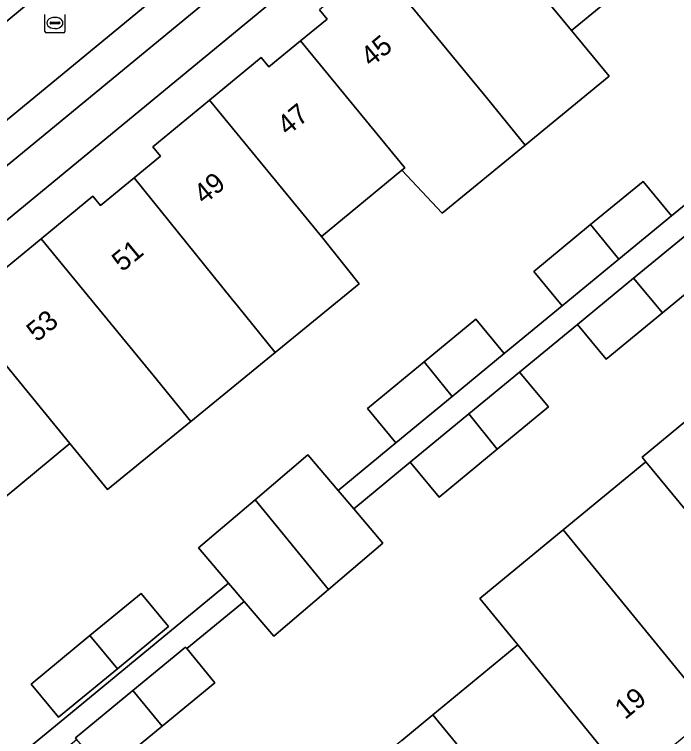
# Model space of a CAD drawing. Extents: x 161771 to 163125, y 382475 to 383179.
# Drawn here: x 161980.6 to 162013.74, y 383001.03 to 383037.19 of the extents above; entities that cross this region are included whole.
import ezdxf

# ---------------------------------------------------------------- set-up
doc = ezdxf.new("R2010")
doc.units = 0
for name, color, linetype in [('IMGEO_Erf', 7, 'Continuous'), ('IMGEO_Groenvoorziening', 7, 'Continuous'), ('IMGEO_Pand', 7, 'Continuous'), ('IMGEO_Pand_nummerreeks', 7, 'Continuous'), ('IMGEO_Parkeervlak_open', 7, 'Continuous'), ('IMGEO_Rijbaan_lokaal_open', 7, 'Continuous'), ('IMGEO_Rioolput', 7, 'Continuous'), ('IMGEO_Voetpad_open', 7, 'Continuous')]:
    doc.layers.add(name, color=color, linetype=linetype)

msp = doc.modelspace()

# ---------------------------------------------------------------- linework, layer by layer
at = {"layer": 'IMGEO_Erf'}
for points in [[(162000, 383043.194), (161958.418, 383008.932)], [(162014.764, 383037.237), (162012.642, 383039.818), (162008.483, 383036.39), (162010.366, 383034.1), (162006.175, 383030.653), (162002.017, 383027.234), (162000, 383029.399), (161995.966, 383026.074), (161997.857, 383023.712), (161993.649, 383020.27), (161989.429, 383016.818), (161985.258, 383013.406), (161983.38, 383015.701), (161979.244, 383012.292), (161975.045, 383008.831), (161970.879, 383005.397), (161966.727, 383001.975), (161964.33, 383000)], [(161979.091, 383023.621), (161981.933, 383025.962), (161984.526, 383028.098), (161984.909, 383027.624), (161986.59, 383029.007), (161987.912, 383030.096), (161987.524, 383030.566), (161990.371, 383032.908), (161992.952, 383035.03), (161993.337, 383034.57), (161994.916, 383035.869), (161996.248, 383036.964), (161995.866, 383037.427)], [(161964.215, 382986.434), (161983.402, 383002.194), (161991.319, 383008.72), (161989.82, 383010.48), (161992.645, 383012.884), (161995.29, 383015.137), (161996.811, 383013.351), (161999.688, 383015.737), (161998.268, 383017.459), (162001.105, 383019.797), (162003.701, 383021.938), (162005.121, 383020.215), (162008.018, 383022.603), (162006.598, 383024.326), (162009.438, 383026.667), (162012.067, 383028.834), (162013.487, 383027.111), (162024.656, 383036.24)], [(162000, 383000.845), (162001.548, 383002.12), (162005.807, 383005.631), (162003.899, 383007.946), (162008.075, 383011.387), (162012.211, 383014.796), (162012.02, 383015.027), (162016.179, 383018.455), (162016.408, 383018.167), (162020.561, 383021.604), (162022.438, 383019.336), (162026.597, 383022.764), (162030.749, 383026.186), (162034.955, 383029.652)], [(162015.694, 383024.435), (162013.04, 383022.247), (162010.225, 383019.926), (162008.784, 383021.674), (162005.887, 383019.286), (162007.328, 383017.538), (162004.772, 383015.431), (162001.854, 383013.026), (162000.413, 383014.774), (161997.585, 383012.442), (161999.05, 383010.721), (161996.318, 383008.395), (161993.58, 383006.064), (161992.098, 383007.804), (161989.228, 383005.438), (161990.636, 383003.73), (161987.992, 383001.551), (161985.124, 382999.187)]]:
    msp.add_lwpolyline(points, dxfattribs=at)
msp.add_lwpolyline([(161988.319, 383006.54), (161985.758, 383004.429), (161982.808, 383001.997), (161981.436, 383003.662), (161984.382, 383006.09), (161986.947, 383008.205)], close=True, dxfattribs=at)
at = {"layer": 'IMGEO_Groenvoorziening'}
msp.add_lwpolyline([(161978.945, 383038.389), (161977.977, 383037.149), (161975.278, 383034.337), (161976.018, 383033.407), (161985.194, 383040.986), (162001.395, 383054.34)], dxfattribs=at)
at = {"layer": 'IMGEO_Pand'}
for points in [[(162012.642, 383039.818), (162007.036, 383046.635), (162004.201, 383044.299), (162004.583, 383043.836), (162003.25, 383042.738), (162008.483, 383036.39)], [(162006.175, 383030.653), (162010.366, 383034.1), (162008.483, 383036.39), (162003.25, 383042.738), (162001.674, 383041.439), (162001.29, 383041.901), (162000, 383040.837), (161998.709, 383039.772), (162000, 383038.195), (162004.3, 383032.943)], [(162006.175, 383030.653), (162004.3, 383032.943), (162000, 383038.195), (161998.709, 383039.772), (161995.866, 383037.427), (161996.248, 383036.964), (161994.916, 383035.869), (162000.141, 383029.515), (162000, 383029.399), (162002.017, 383027.234)], [(161995.966, 383026.074), (162000, 383029.399), (162000.141, 383029.515), (161994.916, 383035.869), (161993.337, 383034.57), (161992.952, 383035.03), (161990.371, 383032.908)], [(161990.371, 383032.908), (161987.524, 383030.566), (161987.912, 383030.096), (161986.59, 383029.007), (161991.457, 383022.983), (161991.76, 383022.608), (161993.649, 383020.27), (161997.857, 383023.712), (161995.966, 383026.074)], [(161986.59, 383029.007), (161984.909, 383027.624), (161984.526, 383028.098), (161981.933, 383025.962), (161987.539, 383019.128), (161989.429, 383016.818), (161993.649, 383020.27), (161991.76, 383022.608), (161991.457, 383022.983)], [(162009.438, 383026.667), (162010.853, 383024.94), (162013.487, 383027.111), (162012.067, 383028.834)], [(162010.853, 383024.94), (162009.438, 383026.667), (162006.598, 383024.326), (162008.018, 383022.603)], [(162014.253, 383026.182), (162011.597, 383023.993), (162013.04, 383022.247), (162015.694, 383024.435)], [(161981.933, 383025.962), (161979.091, 383023.621), (161979.48, 383023.151), (161978.169, 383022.07), (161983.38, 383015.701), (161985.258, 383013.406), (161989.429, 383016.818), (161987.539, 383019.128)], [(162013.04, 383022.247), (162011.597, 383023.993), (162008.784, 383021.674), (162010.225, 383019.926)], [(161979.244, 383012.292), (161983.38, 383015.701), (161978.169, 383022.07), (161976.572, 383020.753), (161976.175, 383021.217), (161973.604, 383019.1)], [(162005.121, 383020.215), (162003.701, 383021.938), (162001.105, 383019.797), (162002.519, 383018.07)], [(162001.105, 383019.797), (161998.268, 383017.459), (161999.688, 383015.737), (162002.519, 383018.07)], [(162005.887, 383019.286), (162003.339, 383017.186), (162004.772, 383015.431), (162007.328, 383017.538)], [(162012.211, 383014.796), (162019.358, 383006.121), (162020.686, 383007.211), (162021.066, 383006.747), (162023.908, 383009.09), (162016.408, 383018.167), (162016.179, 383018.455), (162012.02, 383015.027)], [(162004.772, 383015.431), (162003.339, 383017.186), (162000.413, 383014.774), (162001.854, 383013.026)], [(161997.585, 383012.442), (161996.811, 383013.351), (161995.29, 383015.137), (161992.645, 383012.884), (161996.318, 383008.395), (161999.05, 383010.721)], [(162008.075, 383011.387), (162015.563, 383002.219), (162018.154, 383004.356), (162017.765, 383004.813), (162019.358, 383006.121), (162012.211, 383014.796)], [(161992.645, 383012.884), (161989.82, 383010.48), (161991.319, 383008.72), (161992.098, 383007.804), (161993.58, 383006.064), (161996.318, 383008.395)], [(162008.075, 383011.387), (162003.899, 383007.946), (162005.807, 383005.631), (162010.369, 383000), (162010.994, 382999.229), (162011.929, 383000), (162012.347, 383000.345), (162012.631, 383000), (162012.728, 382999.882), (162012.871, 383000), (162015.563, 383002.219)], [(161984.382, 383006.09), (161985.758, 383004.429), (161988.319, 383006.54), (161986.947, 383008.205)], [(161985.758, 383004.429), (161984.382, 383006.09), (161981.436, 383003.662), (161982.808, 383001.997)], [(162007.154, 382995.287), (162009.728, 382997.408), (162009.346, 382997.871), (162010.994, 382999.229), (162010.369, 383000), (162005.807, 383005.631), (162001.548, 383002.12), (162003.287, 383000)], [(161989.228, 383005.438), (161989.166, 383005.513), (161986.522, 383003.334), (161987.992, 383001.551), (161990.636, 383003.73)], [(161987.992, 383001.551), (161986.522, 383003.334), (161983.654, 383000.97), (161983.716, 383000.895), (161985.124, 382999.187)], [(162007.154, 382995.287), (162003.287, 383000), (162001.548, 383002.12), (162000, 383000.845), (161998.975, 383000), (161997.358, 382998.667), (162000, 382995.479), (162002.613, 382992.326), (162003.929, 382993.406), (162004.309, 382992.942)]]:
    msp.add_lwpolyline(points, close=True, dxfattribs=at)
at = {"layer": 'IMGEO_Parkeervlak_open'}
for points in [[(162014.364, 383060.022), (162000, 383048.208), (161988.094, 383038.411), (161972.581, 383025.628), (161963.107, 383017.828), (161958.818, 383014.267), (161954.449, 383010.709)], [(161957.739, 383011.105), (161963.694, 383016.025), (162000, 383045.919), (162013.207, 383056.799)]]:
    msp.add_lwpolyline(points, dxfattribs=at)
at = {"layer": 'IMGEO_Rijbaan_lokaal_open'}
for points in [[(161954.28, 383010.571), (161954.449, 383010.709), (161958.818, 383014.267), (161963.107, 383017.828), (161972.581, 383025.628), (161988.094, 383038.411), (162000, 383048.208), (162014.364, 383060.022), (162015.295, 383060.796), (162011.776, 383064.583), (162007.115, 383060.775), (162007.142, 383060.681)], [(162006.502, 383058.56), (162002.116, 383054.935), (162001.395, 383054.34), (161985.194, 383040.986), (161976.018, 383033.407), (161958.887, 383019.257), (161954.865, 383016.001)]]:
    msp.add_lwpolyline(points, dxfattribs=at)
at = {"layer": 'IMGEO_Rioolput'}
for p, q in [((161982.128, 383036.341), (161982.128, 383037.193)), ((161982.616, 383037.047), (161982.641, 383037.047)), ((161983.129, 383037.193), (161983.129, 383036.341)), ((161982.387, 383036.761), (161982.387, 383036.773)), ((161982.825, 383036.724), (161982.427, 383036.724)), ((161982.43, 383036.81), (161982.828, 383036.81)), ((161982.871, 383036.773), (161982.871, 383036.761)), ((161982.639, 383036.487), (161982.614, 383036.487)), ((161983.055, 383036.267), (161982.203, 383036.267))]:
    msp.add_line(p, q, dxfattribs=at)
for points in [[(161982.128, 383036.341), (161982.128, 383037.193)], [(161983.129, 383037.193), (161983.129, 383036.341)], [(161983.055, 383036.267), (161982.203, 383036.267)]]:
    msp.add_lwpolyline(points, dxfattribs=at)
for centre, radius, start, end in [((161982.427, 383036.77), 0.0403, 85.8775, 175.7526), ((161982.424, 383036.76), 0.0366, 178.938, 274.7102), ((161982.828, 383036.767), 0.043, 264.8664, 352.4533), ((161982.832, 383036.772), 0.0386, 1.7309, 96.639), ((161982.205, 383036.343), 0.0765, 181.552, 268.448), ((161982.205, 383036.343), 0.0765, 181.552, 268.448), ((161983.053, 383036.343), 0.0765, 271.552, 358.448), ((161983.053, 383036.343), 0.0765, 271.552, 358.448)]:
    msp.add_arc(centre, radius, start, end, dxfattribs=at)
for centre, major_axis, ratio, start_param, end_param in [((161982.615, 383036.767), (-0.387, 0.002), 0.722429, 4.712389, 7.853982), ((161982.64, 383036.767), (-0.39, 0.002), 0.717154, 1.570796, 4.712389)]:
    msp.add_ellipse(centre, major_axis=major_axis, ratio=ratio, start_param=start_param, end_param=end_param, dxfattribs=at)
at = {"layer": 'IMGEO_Voetpad_open'}
for points in [[(161962.457, 382984.99), (161960.667, 382989.551), (161958.463, 382995.164), (161956.559, 383000), (161956.028, 383001.349), (161954.345, 383005.756), (161958.418, 383008.932), (162000, 383043.194), (162019.717, 383059.44), (162017.605, 383062.003)], [(162013.207, 383056.799), (162000, 383045.919), (161963.694, 383016.025), (161957.739, 383011.105)], [(162024.656, 383036.24), (162013.487, 383027.111), (162010.853, 383024.94), (162008.018, 383022.603), (162005.121, 383020.215), (162002.519, 383018.07), (161999.688, 383015.737), (161996.811, 383013.351), (161997.585, 383012.442), (162000.413, 383014.774), (162003.339, 383017.186), (162005.887, 383019.286), (162008.784, 383021.674), (162011.597, 383023.993), (162014.253, 383026.182)]]:
    msp.add_lwpolyline(points, dxfattribs=at)
msp.add_lwpolyline([(161978.222, 382996.492), (161980.872, 382998.677), (161980.934, 382998.602), (161983.716, 383000.895), (161983.654, 383000.97), (161986.522, 383003.334), (161989.166, 383005.513), (161989.228, 383005.438), (161992.098, 383007.804), (161991.319, 383008.72), (161983.402, 383002.194), (161964.215, 382986.434), (161962.457, 382984.99), (161962.932, 382983.78), (161964.694, 382985.215), (161967.035, 382987.145), (161966.973, 382987.22), (161969.915, 382989.644), (161971.788, 382991.188), (161972.439, 382991.725), (161972.501, 382991.65), (161975.283, 382993.943), (161975.221, 382994.018)], close=True, dxfattribs=at)

# ---------------------------------------------------------------- texts
at = {"layer": 'IMGEO_Pand_nummerreeks'}
for s, rotation, p in [('45', 39.4338, (161998.45, 383034.527)), ('47', 39.4791, (161994.272, 383031.089)), ('49', 39.4768, (161990.092, 383027.645)), ('51', 39.4768, (161985.998, 383024.272)), ('53', 39.4791, (161981.727, 383020.756)), ('19', 39.4857, (162011.17, 383001.853))]:
    msp.add_text(s, height=1, rotation=rotation, dxfattribs=at).set_placement(p)

doc.saveas('drawing.dxf')
